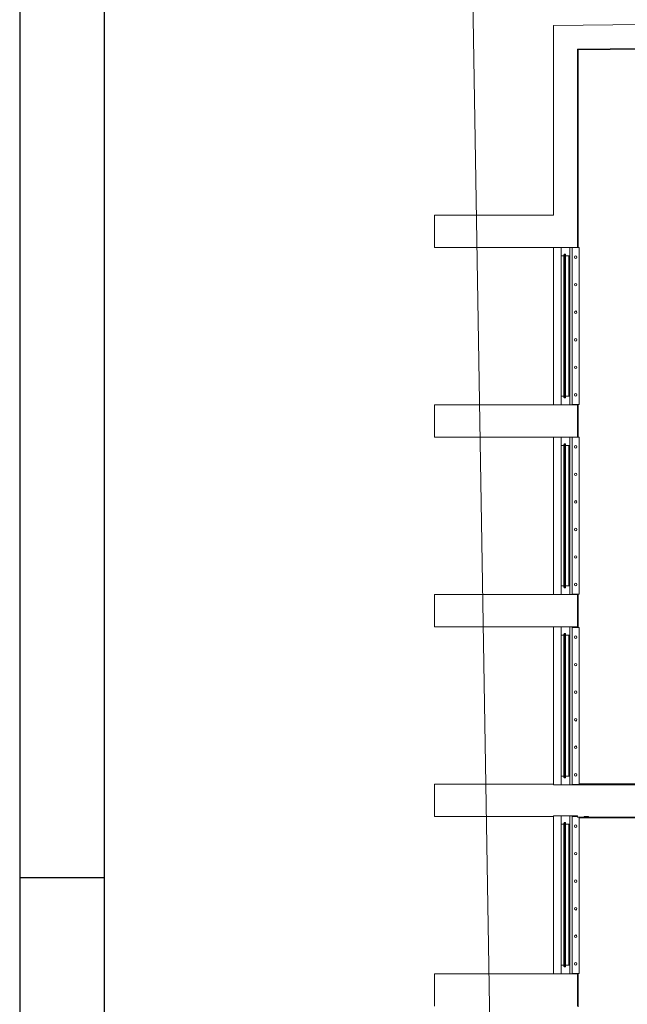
# Model space of a CAD drawing. Header units: millimetres. Extents: x 567 to 934, y -1 to 364.
# Tile 776 of 1056: x 722.26 to 729.41, y 154.36 to 165.94. Entities that reach past the tile are written whole.
import ezdxf

# ---------------------------------------------------------------- set-up
doc = ezdxf.new("R2010")
doc.units = ezdxf.units.MM
doc.header["$MEASUREMENT"] = 0
doc.layers.get('0').update_dxf_attribs({"lineweight": 18})
doc.layers.add('ARQ FINA', color=8, linetype='Continuous')
doc.layers.add('FOLHA_PADRÃO', color=7, linetype='Continuous')

# ---------------------------------------------------------------- blocks, each defined once
blk = doc.blocks.new('A1EST. 1500')
at = {"layer": 'FOLHA_PADRÃO', "color": 1, "linetype": 'Continuous'}
blk.add_line((0, 59.4), (0, 0), dxfattribs=at)
at = {"layer": 'FOLHA_PADRÃO', "color": 1}
blk.add_line((1, 34.7), (0, 34.7), dxfattribs=at)
at = {"layer": 'FOLHA_PADRÃO', "color": 6, "linetype": 'Continuous'}
blk.add_lwpolyline([(149, 58.4), (149, 1), (1, 1), (1, 58.4), (149, 58.4)], dxfattribs=at)

msp = doc.modelspace()

# ---------------------------------------------------------------- linework, layer by layer
at = {"layer": 'ARQ FINA', "lineweight": 5}
for p, q in [((727.817, 152.465), (727.45, 174.72)), ((729.587, 165.886), (728.541, 165.875)), ((728.541, 165.875), (728.541, 163.644)), ((728.831, 165.588), (744.421, 165.752)), ((728.821, 165.598), (729.59, 165.606)), ((728.821, 163.264), (728.821, 165.598)), ((728.831, 165.588), (728.821, 165.598)), ((728.831, 163.264), (728.831, 165.588)), ((728.541, 163.644), (727.141, 163.644)), ((727.141, 163.644), (727.141, 163.264)), ((727.141, 163.264), (728.821, 163.264)), ((728.541, 161.412), (728.541, 163.264)), ((728.631, 163.264), (728.631, 163.164)), ((728.731, 163.264), (728.631, 163.264)), ((728.731, 163.164), (728.731, 163.264)), ((728.761, 163.264), (728.761, 161.414)), ((728.821, 163.264), (728.841, 163.264)), ((728.841, 163.264), (728.841, 161.414)), ((728.631, 161.512), (728.631, 163.164)), ((728.631, 163.164), (728.661, 163.164)), ((728.661, 163.174), (728.671, 163.184)), ((728.661, 161.502), (728.661, 163.174)), ((728.671, 163.184), (728.681, 163.184)), ((728.671, 163.184), (728.671, 161.492)), ((728.681, 163.184), (728.681, 161.492)), ((728.681, 163.164), (728.721, 163.164)), ((728.721, 163.164), (728.721, 161.512)), ((728.721, 163.164), (728.731, 163.164)), ((728.731, 161.512), (728.731, 163.164)), ((728.631, 161.512), (728.631, 161.412)), ((728.661, 161.512), (728.631, 161.512)), ((728.721, 161.512), (728.681, 161.512)), ((728.731, 161.512), (728.721, 161.512)), ((728.731, 161.412), (728.731, 161.512)), ((728.821, 161.412), (727.141, 161.412)), ((727.141, 161.412), (727.141, 161.032)), ((728.631, 161.412), (728.731, 161.412)), ((728.671, 161.492), (728.661, 161.502)), ((728.681, 161.492), (728.671, 161.492)), ((728.841, 161.414), (728.761, 161.414)), ((728.821, 161.032), (728.821, 161.412)), ((728.831, 161.032), (728.831, 161.414)), ((727.141, 161.032), (728.821, 161.032)), ((728.541, 159.18), (728.541, 161.032)), ((728.731, 161.032), (728.631, 161.032)), ((728.631, 161.032), (728.631, 160.932)), ((728.631, 160.932), (728.631, 159.28)), ((728.631, 160.932), (728.661, 160.932)), ((728.661, 160.942), (728.671, 160.952)), ((728.661, 159.27), (728.661, 160.942)), ((728.671, 160.952), (728.681, 160.952)), ((728.671, 160.952), (728.671, 159.26)), ((728.681, 160.952), (728.681, 159.26)), ((728.681, 160.932), (728.721, 160.932)), ((728.721, 160.932), (728.731, 160.932)), ((728.721, 160.932), (728.721, 159.28)), ((728.731, 160.932), (728.731, 161.032)), ((728.731, 160.932), (728.731, 159.28)), ((728.761, 161.032), (728.761, 159.182)), ((728.821, 161.032), (728.841, 161.032)), ((728.841, 161.032), (728.841, 159.182)), ((728.661, 159.28), (728.631, 159.28)), ((728.631, 159.28), (728.631, 159.18)), ((728.671, 159.26), (728.661, 159.27)), ((728.681, 159.26), (728.671, 159.26)), ((728.721, 159.28), (728.681, 159.28)), ((728.731, 159.28), (728.721, 159.28)), ((728.731, 159.18), (728.731, 159.28)), ((728.821, 159.18), (727.141, 159.18)), ((727.141, 159.18), (727.141, 158.8)), ((728.631, 159.18), (728.731, 159.18)), ((728.841, 159.182), (728.761, 159.182)), ((728.821, 158.8), (728.821, 159.18)), ((728.831, 158.793), (728.831, 159.182)), ((727.141, 158.8), (728.821, 158.8)), ((728.541, 156.949), (728.541, 158.8)), ((728.631, 158.8), (728.631, 158.7)), ((728.731, 158.8), (728.631, 158.8)), ((728.731, 158.7), (728.731, 158.8)), ((728.761, 158.793), (728.841, 158.793)), ((728.761, 158.793), (728.761, 156.943)), ((728.821, 158.8), (728.821, 158.793)), ((728.841, 158.793), (728.841, 156.943)), ((728.631, 157.041), (728.631, 158.7)), ((728.631, 158.7), (728.661, 158.7)), ((728.661, 158.71), (728.671, 158.72)), ((728.661, 157.031), (728.661, 158.71)), ((728.671, 158.72), (728.681, 158.72)), ((728.671, 158.72), (728.671, 157.021)), ((728.681, 158.72), (728.681, 157.021)), ((728.681, 158.7), (728.721, 158.7)), ((728.721, 158.7), (728.721, 157.041)), ((728.721, 158.7), (728.731, 158.7)), ((728.731, 157.041), (728.731, 158.7)), ((728.631, 157.041), (728.631, 156.941)), ((728.661, 157.041), (728.631, 157.041)), ((728.671, 157.021), (728.661, 157.031)), ((728.681, 157.021), (728.671, 157.021)), ((728.721, 157.041), (728.681, 157.041)), ((728.731, 157.041), (728.721, 157.041)), ((728.731, 156.941), (728.731, 157.041)), ((728.541, 156.949), (727.141, 156.949)), ((727.141, 156.949), (727.141, 156.569)), ((728.541, 156.941), (728.541, 156.949)), ((744.421, 156.941), (728.541, 156.941)), ((728.631, 156.941), (728.731, 156.941)), ((728.841, 156.943), (728.761, 156.943)), ((728.841, 156.951), (744.411, 156.951)), ((727.141, 156.569), (728.541, 156.569)), ((728.541, 156.576), (728.821, 156.576)), ((728.541, 156.569), (728.541, 156.576)), ((728.541, 154.717), (728.541, 156.569)), ((728.731, 156.576), (728.631, 156.576)), ((728.631, 156.576), (728.631, 156.476)), ((728.731, 156.476), (728.731, 156.576)), ((728.761, 156.569), (728.821, 156.569)), ((728.761, 156.569), (728.761, 154.719)), ((728.821, 156.576), (728.821, 156.561)), ((728.821, 156.561), (728.901, 156.561)), ((728.841, 156.561), (728.841, 154.719)), ((728.841, 156.551), (744.711, 156.551)), ((728.901, 156.561), (728.901, 156.569)), ((728.901, 156.569), (728.951, 156.569)), ((728.951, 156.561), (728.901, 156.561)), ((728.951, 156.569), (728.951, 156.561)), ((728.951, 156.561), (744.701, 156.561)), ((728.631, 156.476), (728.631, 154.817)), ((728.631, 156.476), (728.661, 156.476)), ((728.661, 156.486), (728.671, 156.496)), ((728.661, 154.807), (728.661, 156.486)), ((728.671, 156.496), (728.681, 156.496)), ((728.671, 156.496), (728.671, 154.797)), ((728.681, 156.496), (728.681, 154.797)), ((728.681, 156.476), (728.721, 156.476)), ((728.721, 156.476), (728.731, 156.476)), ((728.721, 156.476), (728.721, 154.817)), ((728.731, 156.476), (728.731, 154.817)), ((728.661, 154.817), (728.631, 154.817)), ((728.631, 154.817), (728.631, 154.717)), ((728.671, 154.797), (728.661, 154.807)), ((728.681, 154.797), (728.671, 154.797)), ((728.721, 154.817), (728.681, 154.817)), ((728.731, 154.817), (728.721, 154.817)), ((728.731, 154.717), (728.731, 154.817)), ((728.821, 154.717), (727.141, 154.717)), ((727.141, 154.717), (727.141, 154.337)), ((728.631, 154.717), (728.731, 154.717)), ((728.841, 154.719), (728.761, 154.719)), ((728.821, 154.337), (728.821, 154.717)), ((728.831, 154.329), (728.831, 154.719))]:
    msp.add_line(p, q, dxfattribs=at)
for centre, start, end in [((728.801, 163.149), 90, 270), ((728.801, 163.149), 270, 90), ((728.801, 162.825), 90, 270), ((728.801, 162.825), 270, 90), ((728.801, 162.501), 90, 270), ((728.801, 162.501), 270, 90), ((728.801, 162.177), 90, 270), ((728.801, 162.177), 270, 90), ((728.801, 161.853), 90, 270), ((728.801, 161.853), 270, 90), ((728.801, 161.529), 90, 270), ((728.801, 161.529), 270, 90), ((728.801, 160.917), 90, 270), ((728.801, 160.917), 270, 90), ((728.801, 160.593), 90, 270), ((728.801, 160.593), 270, 90), ((728.801, 160.269), 90, 270), ((728.801, 160.269), 270, 90), ((728.801, 159.945), 90, 270), ((728.801, 159.945), 270, 90), ((728.801, 159.621), 90, 270), ((728.801, 159.621), 270, 90), ((728.801, 159.297), 90, 270), ((728.801, 159.297), 270, 90), ((728.801, 158.678), 90, 270), ((728.801, 158.678), 270, 90), ((728.801, 158.354), 90, 270), ((728.801, 158.354), 270, 90), ((728.801, 158.03), 90, 270), ((728.801, 158.03), 270, 90), ((728.801, 157.706), 90, 270), ((728.801, 157.706), 270, 90), ((728.801, 157.382), 90, 270), ((728.801, 157.382), 270, 90), ((728.801, 157.058), 90, 270), ((728.801, 157.058), 270, 90), ((728.801, 156.454), 90, 270), ((728.801, 156.454), 270, 90), ((728.801, 156.13), 90, 270), ((728.801, 156.13), 270, 90), ((728.801, 155.806), 90, 270), ((728.801, 155.806), 270, 90), ((728.801, 155.482), 90, 270), ((728.801, 155.482), 270, 90), ((728.801, 155.158), 90, 270), ((728.801, 155.158), 270, 90), ((728.801, 154.834), 90, 270), ((728.801, 154.834), 270, 90)]:
    msp.add_arc(centre, 0.015, start, end, dxfattribs=at)

# ---------------------------------------------------------------- block references
msp.add_blockref('A1EST. 1500', (722.257, 121.146))

doc.saveas('drawing.dxf')
